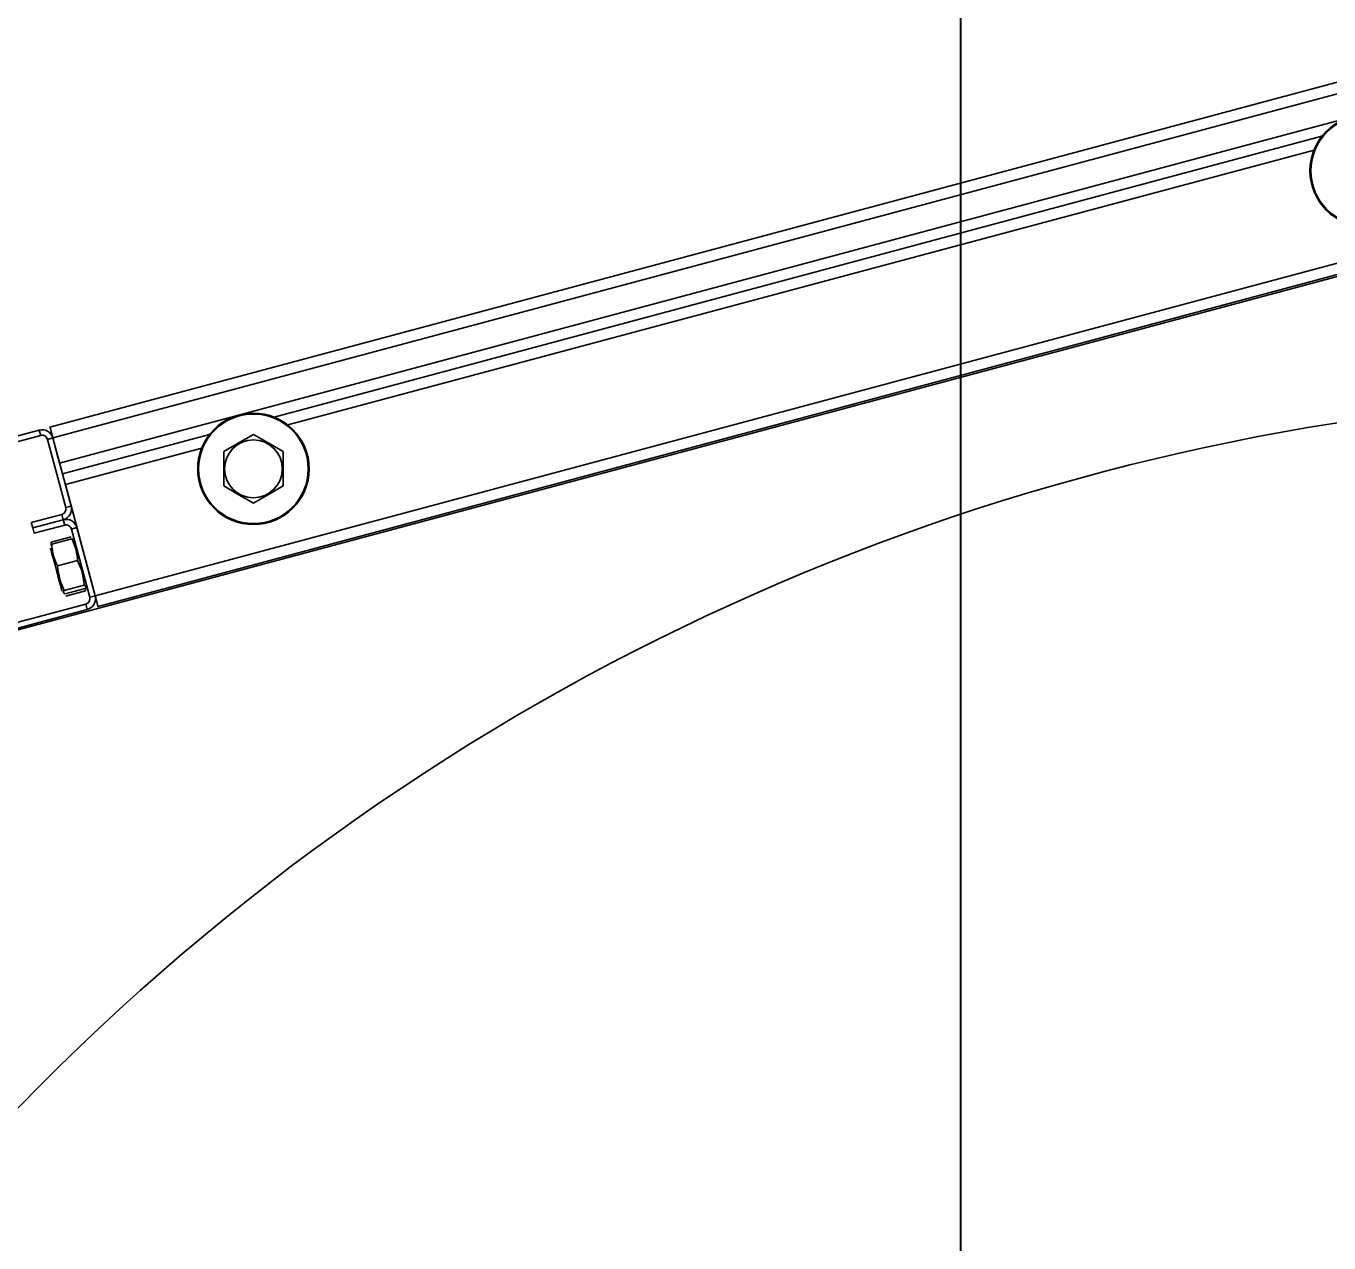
# Model space of a CAD drawing. Extents: x -264205 to -263659, y -1242401 to -1241986.
# Drawn here: x -263909.2818 to -263908.9486, y -1242205.6591 to -1242205.3479 of the extents above; entities that cross this region are included whole.
import ezdxf

# ---------------------------------------------------------------- set-up
doc = ezdxf.new("R2010")
doc.units = 0
doc.layers.add('PROJEKT_OBRUBNIKY_KOMUNIKACIE', color=7, linetype='Continuous')
doc.layers.add('SITUACIA_DSP_2D', color=7, linetype='Continuous')

msp = doc.modelspace()

# ---------------------------------------------------------------- linework, layer by layer
at = {"layer": 'PROJEKT_OBRUBNIKY_KOMUNIKACIE'}
msp.add_lwpolyline([(-263794.89278, -1242227.38224), (-263808.96776, -1242241.45725), (-263894.96779, -1242241.45725), (-263909.04274, -1242227.38224), (-263909.04274, -1242196.33267), (-263914.14281, -1242196.33267), (-263914.14281, -1242132.43268), (-263909.04274, -1242132.43268), (-263909.04274, -1242101.38224), (-263894.96779, -1242087.30722), (-263808.96776, -1242087.30722), (-263794.89278, -1242101.38224), (-263794.89278, -1242227.38224)], dxfattribs=at)
at = {"layer": 'SITUACIA_DSP_2D'}
for p, q in [((-263909.04279, -1242227.38224), (-263909.04279, -1242196.33267)), ((-263909.27569, -1242205.45047), (-263908.89946, -1242205.34966)), ((-263909.27495, -1242205.45322), (-263908.89872, -1242205.35241)), ((-263909.27323, -1242205.45964), (-263908.897, -1242205.35883)), ((-263908.95041, -1242205.37609), (-263909.21835, -1242205.44789)), ((-263909.21835, -1242205.44789), (-263908.95041, -1242205.37609)), ((-263908.95242, -1242205.37959), (-263909.21486, -1242205.44991)), ((-263909.30411, -1242205.50773), (-263908.86916, -1242205.39118)), ((-263908.88791, -1242205.39279), (-263909.26413, -1242205.4936)), ((-263908.88717, -1242205.39554), (-263909.2634, -1242205.49635)), ((-263909.27844, -1242205.45121), (-263909.3647, -1242205.47432)), ((-263909.27807, -1242205.45258), (-263909.27844, -1242205.45121)), ((-263909.27569, -1242205.45047), (-263909.27568, -1242205.45052)), ((-263909.27568, -1242205.45052), (-263909.27563, -1242205.45068)), ((-263909.27563, -1242205.45068), (-263909.27557, -1242205.45093)), ((-263909.27557, -1242205.45093), (-263909.27547, -1242205.45127)), ((-263909.27547, -1242205.45127), (-263909.27536, -1242205.45169)), ((-263909.27536, -1242205.45169), (-263909.27524, -1242205.45217)), ((-263909.27807, -1242205.45258), (-263909.36433, -1242205.4757)), ((-263909.27495, -1242205.45322), (-263909.27633, -1242205.45359)), ((-263909.27166, -1242205.47103), (-263909.27633, -1242205.45359)), ((-263909.27524, -1242205.45217), (-263909.2751, -1242205.45268)), ((-263909.2751, -1242205.45268), (-263909.27495, -1242205.45322)), ((-263909.27495, -1242205.45322), (-263909.27323, -1242205.45964)), ((-263909.27028, -1242205.47066), (-263909.27495, -1242205.45322)), ((-263909.23487, -1242205.45232), (-263909.27249, -1242205.4624)), ((-263909.27249, -1242205.4624), (-263909.23487, -1242205.45232)), ((-263909.23126, -1242205.45673), (-263909.22752, -1242205.45456)), ((-263909.22752, -1242205.45456), (-263909.22366, -1242205.45234)), ((-263909.22366, -1242205.45234), (-263909.21992, -1242205.4545)), ((-263909.21992, -1242205.4545), (-263909.21606, -1242205.45673)), ((-263909.23689, -1242205.45581), (-263909.27176, -1242205.46515)), ((-263909.23126, -1242205.45673), (-263909.23126, -1242205.46052)), ((-263909.21606, -1242205.45673), (-263909.21606, -1242205.46052)), ((-263909.23126, -1242205.46052), (-263909.23126, -1242205.4644)), ((-263909.21606, -1242205.46052), (-263909.21606, -1242205.4644)), ((-263909.26413, -1242205.4936), (-263909.27176, -1242205.46515)), ((-263909.23126, -1242205.4644), (-263909.23126, -1242205.4655)), ((-263909.21606, -1242205.4644), (-263909.21606, -1242205.4655)), ((-263909.22741, -1242205.46773), (-263909.23126, -1242205.4655)), ((-263909.22366, -1242205.46989), (-263909.22741, -1242205.46773)), ((-263909.21981, -1242205.46767), (-263909.22366, -1242205.46989)), ((-263909.21606, -1242205.4655), (-263909.21981, -1242205.46767)), ((-263909.27166, -1242205.47103), (-263909.27028, -1242205.47066)), ((-263909.28047, -1242205.47486), (-263909.27267, -1242205.47277)), ((-263909.2801, -1242205.47624), (-263909.28047, -1242205.47486)), ((-263909.2723, -1242205.47415), (-263909.2801, -1242205.47624)), ((-263909.2801, -1242205.47624), (-263909.2723, -1242205.47415)), ((-263909.2723, -1242205.47415), (-263909.27267, -1242205.47277)), ((-263909.27193, -1242205.47552), (-263909.2723, -1242205.47415)), ((-263909.27973, -1242205.47761), (-263909.2801, -1242205.47624)), ((-263909.27193, -1242205.47552), (-263909.27973, -1242205.47761)), ((-263909.27026, -1242205.47851), (-263909.27536, -1242205.47988)), ((-263909.26881, -1242205.47616), (-263909.27018, -1242205.47653)), ((-263909.26551, -1242205.49397), (-263909.27018, -1242205.47653)), ((-263909.26413, -1242205.4936), (-263909.26881, -1242205.47616)), ((-263909.27556, -1242205.48144), (-263909.27555, -1242205.48147)), ((-263909.27555, -1242205.48147), (-263909.27546, -1242205.48178)), ((-263909.27546, -1242205.48178), (-263909.27529, -1242205.48242)), ((-263909.27541, -1242205.48047), (-263909.27536, -1242205.47988)), ((-263909.27538, -1242205.48069), (-263909.27541, -1242205.48047)), ((-263909.27011, -1242205.47906), (-263909.27522, -1242205.48042)), ((-263909.2752, -1242205.48098), (-263909.27522, -1242205.48042)), ((-263909.27487, -1242205.48321), (-263909.2752, -1242205.48098)), ((-263909.26989, -1242205.47914), (-263909.27011, -1242205.47906)), ((-263909.27011, -1242205.47906), (-263909.26985, -1242205.47955)), ((-263909.26974, -1242205.47931), (-263909.26989, -1242205.47914)), ((-263909.26985, -1242205.47955), (-263909.26904, -1242205.48158)), ((-263909.26904, -1242205.48158), (-263909.26867, -1242205.4838)), ((-263909.27529, -1242205.48242), (-263909.27504, -1242205.48334)), ((-263909.27504, -1242205.48334), (-263909.27474, -1242205.48449)), ((-263909.2741, -1242205.48526), (-263909.27487, -1242205.48321)), ((-263909.27474, -1242205.48449), (-263909.27439, -1242205.48579)), ((-263909.26864, -1242205.48455), (-263909.27375, -1242205.48592)), ((-263909.26867, -1242205.4838), (-263909.26864, -1242205.48455)), ((-263909.26864, -1242205.48455), (-263909.26758, -1242205.48708)), ((-263909.27439, -1242205.48579), (-263909.27402, -1242205.48716)), ((-263909.27375, -1242205.48592), (-263909.2741, -1242205.48526)), ((-263909.27402, -1242205.48716), (-263909.27366, -1242205.48851)), ((-263909.27367, -1242205.48696), (-263909.27375, -1242205.48592)), ((-263909.27311, -1242205.48973), (-263909.27367, -1242205.48696)), ((-263909.27366, -1242205.48851), (-263909.27332, -1242205.48977)), ((-263909.26758, -1242205.48708), (-263909.26702, -1242205.48985)), ((-263909.27332, -1242205.48977), (-263909.27304, -1242205.49084)), ((-263909.27205, -1242205.49226), (-263909.27311, -1242205.48973)), ((-263909.27304, -1242205.49084), (-263909.27281, -1242205.49167)), ((-263909.27281, -1242205.49167), (-263909.27267, -1242205.4922)), ((-263909.26694, -1242205.49089), (-263909.27205, -1242205.49226)), ((-263909.26671, -1242205.49175), (-263909.27182, -1242205.49311)), ((-263909.26702, -1242205.48985), (-263909.26694, -1242205.49089)), ((-263909.26694, -1242205.49089), (-263909.26649, -1242205.49115)), ((-263909.26656, -1242205.49156), (-263909.26671, -1242205.49175)), ((-263909.26652, -1242205.4917), (-263909.26657, -1242205.49229)), ((-263909.26649, -1242205.49115), (-263909.26656, -1242205.49156)), ((-263909.26655, -1242205.49151), (-263909.26652, -1242205.4917)), ((-263909.27267, -1242205.4922), (-263909.27262, -1242205.4924)), ((-263909.27262, -1242205.4924), (-263909.27262, -1242205.4924)), ((-263909.27227, -1242205.49286), (-263909.2722, -1242205.49245)), ((-263909.27182, -1242205.49311), (-263909.27227, -1242205.49286)), ((-263909.2722, -1242205.49245), (-263909.27205, -1242205.49226)), ((-263909.26657, -1242205.49229), (-263909.27167, -1242205.49366)), ((-263909.26551, -1242205.49397), (-263909.26413, -1242205.4936)), ((-263909.26399, -1242205.49413), (-263909.26413, -1242205.4936)), ((-263909.26385, -1242205.49465), (-263909.26399, -1242205.49413)), ((-263909.26372, -1242205.49513), (-263909.26385, -1242205.49465)), ((-263909.26361, -1242205.49554), (-263909.26372, -1242205.49513)), ((-263909.35278, -1242205.51882), (-263909.26652, -1242205.49571)), ((-263909.35241, -1242205.5202), (-263909.26615, -1242205.49709)), ((-263909.26615, -1242205.49709), (-263909.26652, -1242205.49571)), ((-263909.26352, -1242205.49589), (-263909.26361, -1242205.49554)), ((-263909.26345, -1242205.49614), (-263909.26352, -1242205.49589)), ((-263909.26341, -1242205.4963), (-263909.26345, -1242205.49614)), ((-263909.2634, -1242205.49635), (-263909.26341, -1242205.4963))]:
    msp.add_line(p, q, dxfattribs=at)
for centre, radius in [((-263908.9392, -1242205.38489), 0.01425), ((-263908.9392, -1242205.38489), 0.01401), ((-263909.22366, -1242205.46112), 0.01425), ((-263909.22366, -1242205.46112), 0.01401), ((-263909.22366, -1242205.46112), 0.00739)]:
    msp.add_circle(centre, radius, dxfattribs=at)
for centre, radius, start, end in [((-263908.85358, -1242206.04063), 0.5985, 324.56502, 215.43498), ((-263909.27771, -1242205.45396), 0.00285, 15, 105), ((-263909.27771, -1242205.45396), 0.00143, 15, 105), ((-263909.27303, -1242205.47139), 0.00143, 285, 15), ((-263909.27303, -1242205.47139), 0.00285, 285, 15), ((-263909.27156, -1242205.4769), 0.00285, 15, 105), ((-263909.27156, -1242205.4769), 0.00143, 15, 105), ((-263909.26689, -1242205.49433), 0.00143, 285, 15), ((-263909.26689, -1242205.49433), 0.00285, 285, 15)]:
    msp.add_arc(centre, radius, start, end, dxfattribs=at)

doc.saveas('drawing.dxf')
